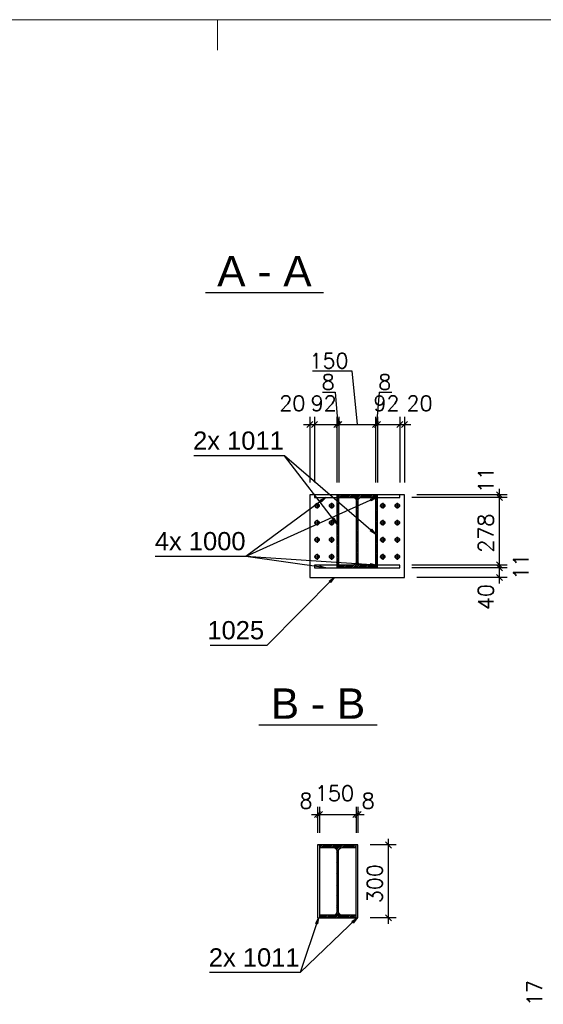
# Model space of a CAD drawing. Header units: millimetres. Extents: x 1814 to 94182, y 11562 to 49454.
# Tile 283 of 656: x 21377 to 21592, y 20892 to 21297. Entities that reach past the tile are written whole.
import ezdxf

# ---------------------------------------------------------------- set-up
doc = ezdxf.new("R2010")
doc.units = ezdxf.units.MM
doc.linetypes.add('ACAD_ISO02W100', pattern=[15, 12, -3])
doc.linetypes.add('ACAD_ISO04W100', pattern=[30, 24, -3, 0, -3])
doc.layers.add('AS_DIM_ON', color=7, linetype='Continuous')
doc.layers.add('ramka', color=84, linetype='Continuous', lineweight=15)
doc.layers.add('wymiar', color=135, linetype='Continuous', lineweight=9)
doc.styles.add('ARIAL', font='arial.ttf')
doc.styles.add('ROMANS', font='romans')
pattern_1 = [(45, (21515.5218, 21101.6651), (-0.353553, 0.353553), [])]

msp = doc.modelspace()

# ---------------------------------------------------------------- hatches: boundary and pattern name
h = msp.add_hatch()
h.set_pattern_fill('HYPECUTREGION', color=10, scale=0.5, style=0, pattern_type=2)
h.set_pattern_definition(pattern_1)
h.paths.add_polyline_path([(21507.222, 21071.665), (21508.022, 21071.665), (21508.022, 21101.665), (21507.222, 21101.665)], flags=0)
h = msp.add_hatch()
h.set_pattern_fill('HYPECUTREGION', color=10, scale=0.5, style=0, pattern_type=2)
h.set_pattern_definition(pattern_1)
h.paths.add_polyline_path([(21508.022, 21071.665), (21523.022, 21071.665), (21523.022, 21072.735), (21517.377, 21072.735, -0.4142136), (21515.877, 21074.235), (21515.877, 21099.095, -0.4142136), (21517.377, 21100.595), (21523.022, 21100.595), (21523.022, 21101.665), (21508.022, 21101.665), (21508.022, 21100.595), (21513.667, 21100.595, -0.4142136), (21515.167, 21099.095), (21515.167, 21074.235, -0.4142136), (21513.667, 21072.735), (21508.022, 21072.735)], flags=0)
h = msp.add_hatch()
h.set_pattern_fill('HYPECUTREGION', color=10, scale=0.5, style=0, pattern_type=2)
h.set_pattern_definition(pattern_1)
h.paths.add_polyline_path([(21523.022, 21071.665), (21523.822, 21071.665), (21523.822, 21101.665), (21523.022, 21101.665)], flags=0)
h = msp.add_hatch()
h.set_pattern_fill('HYPECUTREGION', color=10, scale=0.5, style=0, pattern_type=2)
h.set_pattern_definition([(45, (21507.55043, 20957.61496), (-0.353553, 0.353553), [])])
h.paths.add_polyline_path([(21500.05, 20927.615), (21515.05, 20927.615), (21515.05, 20928.685), (21509.405, 20928.685, -0.4142136), (21507.905, 20930.185), (21507.905, 20955.045, -0.4142136), (21509.405, 20956.545), (21515.05, 20956.545), (21515.05, 20957.615), (21500.05, 20957.615), (21500.05, 20956.545), (21505.695, 20956.545, -0.4142136), (21507.195, 20955.045), (21507.195, 20930.185, -0.4142136), (21505.695, 20928.685), (21500.05, 20928.685)], flags=0)

# ---------------------------------------------------------------- linework, layer by layer
at = {"color": 84}
for p, q in [((21453.144, 21184.915), (21501.661, 21184.915)), ((21475.162, 21007.015), (21523.679, 21007.015))]:
    msp.add_line(p, q, dxfattribs=at)
at = {"color": 7}
for p, q in [((21523.022, 21085.527), (21485.667, 21117.695)), ((21502.622, 21100.565), (21469.78, 21076.341)), ((21523.422, 21100.565), (21469.78, 21076.341)), ((21523.422, 21072.765), (21469.78, 21076.341)), ((21515.45, 20927.615), (21492.15, 20905.115))]:
    msp.add_line(p, q, dxfattribs=at)
at = {"color": 145, "linetype": 'Continuous', "ltscale": 0.25}
for p, q in [((21498.022, 21101.665), (21496.022, 21101.665)), ((21496.022, 21101.665), (21496.022, 21067.665)), ((21507.222, 21101.665), (21498.022, 21101.665)), ((21498.022, 21101.665), (21498.022, 21100.565)), ((21508.022, 21101.665), (21507.222, 21101.665)), ((21507.222, 21101.665), (21507.222, 21071.665)), ((21523.022, 21101.665), (21508.022, 21101.665)), ((21508.022, 21071.665), (21508.022, 21101.665)), ((21523.822, 21101.665), (21523.022, 21101.665)), ((21523.022, 21101.665), (21523.022, 21071.665)), ((21533.022, 21101.665), (21523.822, 21101.665)), ((21523.822, 21071.665), (21523.822, 21101.665)), ((21533.022, 21100.565), (21533.022, 21101.665)), ((21535.022, 21101.665), (21533.022, 21101.665)), ((21535.022, 21067.665), (21535.022, 21101.665)), ((21498.022, 21100.565), (21507.222, 21100.565)), ((21508.022, 21100.595), (21513.667, 21100.595)), ((21515.167, 21099.095), (21515.167, 21074.235)), ((21515.877, 21074.235), (21515.877, 21099.095)), ((21517.377, 21100.595), (21523.022, 21100.595)), ((21523.822, 21100.565), (21533.022, 21100.565)), ((21507.222, 21072.765), (21498.022, 21072.765)), ((21498.022, 21072.765), (21498.022, 21071.665)), ((21498.022, 21071.665), (21507.222, 21071.665)), ((21507.222, 21071.665), (21508.022, 21071.665)), ((21513.667, 21072.735), (21508.022, 21072.735)), ((21508.022, 21071.665), (21523.022, 21071.665)), ((21523.022, 21072.735), (21517.377, 21072.735)), ((21523.022, 21071.665), (21523.822, 21071.665)), ((21533.022, 21072.765), (21523.822, 21072.765)), ((21523.822, 21071.665), (21533.022, 21071.665)), ((21533.022, 21071.665), (21533.022, 21072.765)), ((21496.022, 21067.665), (21535.022, 21067.665)), ((21500.05, 20957.615), (21499.25, 20957.615)), ((21499.25, 20957.615), (21499.25, 20927.615)), ((21515.05, 20957.615), (21500.05, 20957.615)), ((21500.05, 20957.615), (21500.05, 20956.545)), ((21500.05, 20956.545), (21505.695, 20956.545)), ((21500.05, 20956.545), (21500.05, 20928.685)), ((21509.405, 20956.545), (21515.05, 20956.545)), ((21515.05, 20956.545), (21515.05, 20957.615)), ((21515.85, 20957.615), (21515.05, 20957.615)), ((21515.05, 20928.685), (21515.05, 20956.545)), ((21515.85, 20927.615), (21515.85, 20957.615)), ((21507.195, 20955.045), (21507.195, 20930.185)), ((21507.905, 20930.185), (21507.905, 20955.045)), ((21499.25, 20927.615), (21500.05, 20927.615)), ((21505.695, 20928.685), (21500.05, 20928.685)), ((21500.05, 20928.685), (21500.05, 20927.615)), ((21500.05, 20927.615), (21515.05, 20927.615)), ((21515.05, 20928.685), (21509.405, 20928.685)), ((21515.05, 20927.615), (21515.05, 20928.685)), ((21515.05, 20927.615), (21515.85, 20927.615))]:
    msp.add_line(p, q, dxfattribs=at)
at = {"color": 10, "linetype": 'ACAD_ISO04W100', "ltscale": 0.25}
for p, q in [((21515.522, 21101.665), (21515.522, 21101.665)), ((21507.55, 20957.615), (21507.55, 20957.615))]:
    msp.add_line(p, q, dxfattribs=at)
at = {"color": 0, "linetype": 'ByBlock', "lineweight": -2}
for p, q in [((21500.363, 21099.416, -25453.723), (21502.622, 21100.565, -25453.723)), ((21500.363, 21099.416, -25453.723), (21500.857, 21098.746, -25453.723)), ((21502.622, 21100.565, -25453.723), (21500.857, 21098.746, -25453.723)), ((21520.972, 21099.916, -25453.723), (21523.422, 21100.565, -25453.723)), ((21520.972, 21099.916, -25453.723), (21521.315, 21099.156, -25453.723)), ((21523.422, 21100.565, -25453.723), (21521.315, 21099.156, -25453.723)), ((21506.024, 21091.994, -25445.323), (21505.365, 21091.485, -25445.323)), ((21507.222, 21089.76, -25445.323), (21505.365, 21091.485, -25445.323)), ((21506.024, 21091.994, -25445.323), (21507.222, 21089.76, -25445.323)), ((21521.399, 21087.474, -25445.323), (21520.856, 21086.842, -25445.323)), ((21523.022, 21085.527, -25445.323), (21520.856, 21086.842, -25445.323)), ((21521.399, 21087.474, -25445.323), (21523.022, 21085.527, -25445.323)), ((21520.955, 21073.347, -25453.723), (21520.9, 21072.516, -25453.723)), ((21520.955, 21073.347, -25453.723), (21523.422, 21072.765, -25453.723)), ((21500.205, 21072.43, -25453.723), (21500.088, 21071.605, -25453.723)), ((21502.622, 21071.665, -25453.723), (21500.088, 21071.605, -25453.723)), ((21500.205, 21072.43, -25453.723), (21502.622, 21071.665, -25453.723)), ((21523.422, 21072.765, -25453.723), (21520.9, 21072.516, -25453.723)), ((21503.968, 21066.18, -25458.323), (21506.022, 21067.665, -25458.323)), ((21503.968, 21066.18, -25458.323), (21504.561, 21065.594, -25458.323)), ((21506.022, 21067.665, -25458.323), (21504.561, 21065.594, -25458.323)), ((21498.465, 20925.375, -25308.323), (21499.65, 20927.615, -25308.323)), ((21499.65, 20927.615, -25308.323), (21499.255, 20925.111, -25308.323)), ((21513.363, 20926.178, -25308.323), (21515.45, 20927.615, -25308.323)), ((21515.45, 20927.615, -25308.323), (21513.942, 20925.579, -25308.323)), ((21498.465, 20925.375, -25308.323), (21499.255, 20925.111, -25308.323)), ((21513.363, 20926.178, -25308.323), (21513.942, 20925.579, -25308.323))]:
    msp.add_line(p, q, dxfattribs=at)
at = {"color": 84, "linetype": 'ACAD_ISO02W100', "ltscale": 0.25}
for p, q in [((21507.222, 21100.565), (21508.022, 21100.565)), ((21523.022, 21100.565), (21523.822, 21100.565)), ((21508.022, 21093.665), (21507.222, 21093.665)), ((21523.822, 21093.665), (21523.022, 21093.665)), ((21508.022, 21079.665), (21507.222, 21079.665)), ((21523.822, 21079.665), (21523.022, 21079.665)), ((21508.022, 21072.765), (21507.222, 21072.765)), ((21523.822, 21072.765), (21523.022, 21072.765))]:
    msp.add_line(p, q, dxfattribs=at)
at = {"color": 7}
for points in [[(21507.222, 21089.76), (21485.667, 21117.695), (21448.382, 21117.695)], [(21502.622, 21071.665), (21469.78, 21076.341), (21432.494, 21076.341)], [(21506.022, 21067.665), (21478.403, 21039.715), (21455.094, 21039.715)], [(21499.65, 20927.615), (21492.15, 20905.115), (21454.865, 20905.115)]]:
    msp.add_lwpolyline(points, dxfattribs=at)
at = {"color": 7, "linetype": 'Continuous', "ltscale": 0.25}
for points in [[(21497.822, 21097.165), (21499.022, 21097.165), (21499.022, 21095.965)], [(21499.822, 21097.165), (21499.761, 21097.471), (21499.587, 21097.731), (21499.328, 21097.904), (21499.022, 21097.965), (21498.716, 21097.904), (21498.456, 21097.731), (21498.283, 21097.471), (21498.222, 21097.165), (21498.283, 21096.859), (21498.456, 21096.599), (21498.716, 21096.426), (21499.022, 21096.365), (21499.328, 21096.426), (21499.587, 21096.599), (21499.761, 21096.859), (21499.822, 21097.165)], [(21499.022, 21098.365), (21499.022, 21097.165), (21500.222, 21097.165)], [(21503.822, 21097.165), (21505.022, 21097.165), (21505.022, 21095.965)], [(21505.822, 21097.165), (21505.761, 21097.471), (21505.587, 21097.731), (21505.328, 21097.904), (21505.022, 21097.965), (21504.716, 21097.904), (21504.456, 21097.731), (21504.283, 21097.471), (21504.222, 21097.165), (21504.283, 21096.859), (21504.456, 21096.599), (21504.716, 21096.426), (21505.022, 21096.365), (21505.328, 21096.426), (21505.587, 21096.599), (21505.761, 21096.859), (21505.822, 21097.165)], [(21505.022, 21098.365), (21505.022, 21097.165), (21506.222, 21097.165)], [(21524.822, 21097.165), (21526.022, 21097.165), (21526.022, 21095.965)], [(21526.822, 21097.165), (21526.761, 21097.471), (21526.587, 21097.731), (21526.328, 21097.904), (21526.022, 21097.965), (21525.716, 21097.904), (21525.456, 21097.731), (21525.283, 21097.471), (21525.222, 21097.165), (21525.283, 21096.859), (21525.456, 21096.599), (21525.716, 21096.426), (21526.022, 21096.365), (21526.328, 21096.426), (21526.587, 21096.599), (21526.761, 21096.859), (21526.822, 21097.165)], [(21526.022, 21098.365), (21526.022, 21097.165), (21527.222, 21097.165)], [(21530.822, 21097.165), (21532.022, 21097.165), (21532.022, 21095.965)], [(21532.822, 21097.165), (21532.761, 21097.471), (21532.587, 21097.731), (21532.328, 21097.904), (21532.022, 21097.965), (21531.716, 21097.904), (21531.456, 21097.731), (21531.283, 21097.471), (21531.222, 21097.165), (21531.283, 21096.859), (21531.456, 21096.599), (21531.716, 21096.426), (21532.022, 21096.365), (21532.328, 21096.426), (21532.587, 21096.599), (21532.761, 21096.859), (21532.822, 21097.165)], [(21532.022, 21098.365), (21532.022, 21097.165), (21533.222, 21097.165)], [(21497.822, 21090.165), (21499.022, 21090.165), (21499.022, 21088.965)], [(21499.822, 21090.165), (21499.761, 21090.471), (21499.587, 21090.731), (21499.328, 21090.904), (21499.022, 21090.965), (21498.716, 21090.904), (21498.456, 21090.731), (21498.283, 21090.471), (21498.222, 21090.165), (21498.283, 21089.859), (21498.456, 21089.599), (21498.716, 21089.426), (21499.022, 21089.365), (21499.328, 21089.426), (21499.587, 21089.599), (21499.761, 21089.859), (21499.822, 21090.165)], [(21499.022, 21091.365), (21499.022, 21090.165), (21500.222, 21090.165)], [(21503.822, 21090.165), (21505.022, 21090.165), (21505.022, 21088.965)], [(21505.822, 21090.165), (21505.761, 21090.471), (21505.587, 21090.731), (21505.328, 21090.904), (21505.022, 21090.965), (21504.716, 21090.904), (21504.456, 21090.731), (21504.283, 21090.471), (21504.222, 21090.165), (21504.283, 21089.859), (21504.456, 21089.599), (21504.716, 21089.426), (21505.022, 21089.365), (21505.328, 21089.426), (21505.587, 21089.599), (21505.761, 21089.859), (21505.822, 21090.165)], [(21505.022, 21091.365), (21505.022, 21090.165), (21506.222, 21090.165)], [(21524.822, 21090.165), (21526.022, 21090.165), (21526.022, 21088.965)], [(21526.822, 21090.165), (21526.761, 21090.471), (21526.587, 21090.731), (21526.328, 21090.904), (21526.022, 21090.965), (21525.716, 21090.904), (21525.456, 21090.731), (21525.283, 21090.471), (21525.222, 21090.165), (21525.283, 21089.859), (21525.456, 21089.599), (21525.716, 21089.426), (21526.022, 21089.365), (21526.328, 21089.426), (21526.587, 21089.599), (21526.761, 21089.859), (21526.822, 21090.165)], [(21526.022, 21091.365), (21526.022, 21090.165), (21527.222, 21090.165)], [(21530.822, 21090.165), (21532.022, 21090.165), (21532.022, 21088.965)], [(21532.822, 21090.165), (21532.761, 21090.471), (21532.587, 21090.731), (21532.328, 21090.904), (21532.022, 21090.965), (21531.716, 21090.904), (21531.456, 21090.731), (21531.283, 21090.471), (21531.222, 21090.165), (21531.283, 21089.859), (21531.456, 21089.599), (21531.716, 21089.426), (21532.022, 21089.365), (21532.328, 21089.426), (21532.587, 21089.599), (21532.761, 21089.859), (21532.822, 21090.165)], [(21532.022, 21091.365), (21532.022, 21090.165), (21533.222, 21090.165)], [(21497.822, 21083.165), (21499.022, 21083.165), (21499.022, 21081.965)], [(21499.822, 21083.165), (21499.761, 21083.471), (21499.587, 21083.731), (21499.328, 21083.904), (21499.022, 21083.965), (21498.716, 21083.904), (21498.456, 21083.731), (21498.283, 21083.471), (21498.222, 21083.165), (21498.283, 21082.859), (21498.456, 21082.599), (21498.716, 21082.426), (21499.022, 21082.365), (21499.328, 21082.426), (21499.587, 21082.599), (21499.761, 21082.859), (21499.822, 21083.165)], [(21499.022, 21084.365), (21499.022, 21083.165), (21500.222, 21083.165)], [(21503.822, 21083.165), (21505.022, 21083.165), (21505.022, 21081.965)], [(21505.822, 21083.165), (21505.761, 21083.471), (21505.587, 21083.731), (21505.328, 21083.904), (21505.022, 21083.965), (21504.716, 21083.904), (21504.456, 21083.731), (21504.283, 21083.471), (21504.222, 21083.165), (21504.283, 21082.859), (21504.456, 21082.599), (21504.716, 21082.426), (21505.022, 21082.365), (21505.328, 21082.426), (21505.587, 21082.599), (21505.761, 21082.859), (21505.822, 21083.165)], [(21505.022, 21084.365), (21505.022, 21083.165), (21506.222, 21083.165)], [(21524.822, 21083.165), (21526.022, 21083.165), (21526.022, 21081.965)], [(21526.822, 21083.165), (21526.761, 21083.471), (21526.587, 21083.731), (21526.328, 21083.904), (21526.022, 21083.965), (21525.716, 21083.904), (21525.456, 21083.731), (21525.283, 21083.471), (21525.222, 21083.165), (21525.283, 21082.859), (21525.456, 21082.599), (21525.716, 21082.426), (21526.022, 21082.365), (21526.328, 21082.426), (21526.587, 21082.599), (21526.761, 21082.859), (21526.822, 21083.165)], [(21526.022, 21084.365), (21526.022, 21083.165), (21527.222, 21083.165)], [(21530.822, 21083.165), (21532.022, 21083.165), (21532.022, 21081.965)], [(21532.822, 21083.165), (21532.761, 21083.471), (21532.587, 21083.731), (21532.328, 21083.904), (21532.022, 21083.965), (21531.716, 21083.904), (21531.456, 21083.731), (21531.283, 21083.471), (21531.222, 21083.165), (21531.283, 21082.859), (21531.456, 21082.599), (21531.716, 21082.426), (21532.022, 21082.365), (21532.328, 21082.426), (21532.587, 21082.599), (21532.761, 21082.859), (21532.822, 21083.165)], [(21532.022, 21084.365), (21532.022, 21083.165), (21533.222, 21083.165)], [(21499.822, 21076.165), (21499.761, 21076.471), (21499.587, 21076.731), (21499.328, 21076.904), (21499.022, 21076.965), (21498.716, 21076.904), (21498.456, 21076.731), (21498.283, 21076.471), (21498.222, 21076.165), (21498.283, 21075.859), (21498.456, 21075.599), (21498.716, 21075.426), (21499.022, 21075.365), (21499.328, 21075.426), (21499.587, 21075.599), (21499.761, 21075.859), (21499.822, 21076.165)], [(21499.022, 21077.365), (21499.022, 21076.165), (21500.222, 21076.165)], [(21505.822, 21076.165), (21505.761, 21076.471), (21505.587, 21076.731), (21505.328, 21076.904), (21505.022, 21076.965), (21504.716, 21076.904), (21504.456, 21076.731), (21504.283, 21076.471), (21504.222, 21076.165), (21504.283, 21075.859), (21504.456, 21075.599), (21504.716, 21075.426), (21505.022, 21075.365), (21505.328, 21075.426), (21505.587, 21075.599), (21505.761, 21075.859), (21505.822, 21076.165)], [(21505.022, 21077.365), (21505.022, 21076.165), (21506.222, 21076.165)], [(21526.822, 21076.165), (21526.761, 21076.471), (21526.587, 21076.731), (21526.328, 21076.904), (21526.022, 21076.965), (21525.716, 21076.904), (21525.456, 21076.731), (21525.283, 21076.471), (21525.222, 21076.165), (21525.283, 21075.859), (21525.456, 21075.599), (21525.716, 21075.426), (21526.022, 21075.365), (21526.328, 21075.426), (21526.587, 21075.599), (21526.761, 21075.859), (21526.822, 21076.165)], [(21526.022, 21077.365), (21526.022, 21076.165), (21527.222, 21076.165)], [(21532.822, 21076.165), (21532.761, 21076.471), (21532.587, 21076.731), (21532.328, 21076.904), (21532.022, 21076.965), (21531.716, 21076.904), (21531.456, 21076.731), (21531.283, 21076.471), (21531.222, 21076.165), (21531.283, 21075.859), (21531.456, 21075.599), (21531.716, 21075.426), (21532.022, 21075.365), (21532.328, 21075.426), (21532.587, 21075.599), (21532.761, 21075.859), (21532.822, 21076.165)], [(21532.022, 21077.365), (21532.022, 21076.165), (21533.222, 21076.165)], [(21497.822, 21076.165), (21499.022, 21076.165), (21499.022, 21074.965)], [(21503.822, 21076.165), (21505.022, 21076.165), (21505.022, 21074.965)], [(21524.822, 21076.165), (21526.022, 21076.165), (21526.022, 21074.965)], [(21530.822, 21076.165), (21532.022, 21076.165), (21532.022, 21074.965)]]:
    msp.add_lwpolyline(points, dxfattribs=at)
at = {"color": 145, "linetype": 'Continuous', "ltscale": 0.25}
for centre in [(21499.022, 21097.165), (21505.022, 21097.165), (21526.022, 21097.165, 0), (21532.022, 21097.165, 0), (21499.022, 21090.165), (21505.022, 21090.165), (21526.022, 21090.165), (21532.022, 21090.165, 0), (21499.022, 21083.165), (21505.022, 21083.165), (21526.022, 21083.165, 0), (21532.022, 21083.165, 0), (21499.022, 21076.165), (21505.022, 21076.165), (21526.022, 21076.165), (21532.022, 21076.165, 0)]:
    msp.add_circle(centre, 0.9, dxfattribs=at)
at = {"color": 145, "linetype": 'Continuous', "ltscale": 0.25, "extrusion": (0, 0, -1)}
for centre, start, end in [((-21513.667, 21099.095), 90, 180), ((-21517.377, 21099.095), 0, 90), ((-21513.667, 21074.235), 180, 270), ((-21517.377, 21074.235), 270, 0), ((-21505.695, 20955.045), 90, 180), ((-21509.405, 20955.045), 0, 90), ((-21505.695, 20930.185), 180, 270), ((-21509.405, 20930.185), 270, 0)]:
    msp.add_arc(centre, 1.5, start, end, dxfattribs=at)
at = {"layer": 'AS_DIM_ON', "color": 8}
for p, q in [((21497.2, 21152.665), (21513.379, 21152.665)), ((21513.379, 21152.665), (21515.522, 21130.54)), ((21501.312, 21143.915), (21506.479, 21143.915)), ((21506.479, 21143.915), (21507.622, 21130.54)), ((21524.565, 21143.915), (21523.422, 21130.54)), ((21524.565, 21143.915), (21529.731, 21143.915)), ((21496.022, 21133.665), (21496.022, 21106.665)), ((21498.022, 21133.665), (21498.022, 21106.665)), ((21507.222, 21133.665), (21507.222, 21106.665)), ((21508.022, 21133.665), (21508.022, 21106.665)), ((21523.022, 21133.665), (21523.022, 21106.665)), ((21523.822, 21133.665), (21523.822, 21106.665)), ((21533.022, 21133.665), (21533.022, 21106.665)), ((21535.022, 21133.665), (21535.022, 21106.665)), ((21493.522, 21130.54), (21498.022, 21130.54)), ((21498.022, 21130.54), (21507.222, 21130.54)), ((21507.222, 21130.54), (21508.022, 21130.54)), ((21508.022, 21130.54), (21523.022, 21130.54)), ((21523.022, 21130.54), (21523.822, 21130.54)), ((21523.822, 21130.54), (21533.022, 21130.54)), ((21533.022, 21130.54), (21537.522, 21130.54)), ((21577.149, 21101.665), (21540.022, 21101.665)), ((21574.024, 21100.565), (21574.024, 21104.165)), ((21577.149, 21100.565), (21538.022, 21100.565)), ((21574.024, 21072.765), (21574.024, 21100.565)), ((21577.149, 21072.765), (21538.022, 21072.765)), ((21577.149, 21071.665), (21538.022, 21071.665)), ((21574.024, 21071.665), (21574.024, 21072.765)), ((21574.024, 21065.165), (21574.024, 21071.665)), ((21577.149, 21067.665), (21540.022, 21067.665)), ((21499.25, 20973.265), (21499.25, 20962.615)), ((21500.05, 20973.265), (21500.05, 20962.615)), ((21515.05, 20973.265), (21515.05, 20962.615)), ((21515.85, 20973.265), (21515.85, 20962.615)), ((21496.75, 20970.14), (21500.05, 20970.14)), ((21500.05, 20970.14), (21515.05, 20970.14)), ((21515.05, 20970.14), (21518.35, 20970.14)), ((21528.376, 20925.115), (21528.376, 20960.115)), ((21531.501, 20957.615), (21520.85, 20957.615)), ((21531.501, 20927.615), (21520.85, 20927.615))]:
    msp.add_line(p, q, dxfattribs=at)
at = {"layer": 'AS_DIM_ON', "color": 8, "linetype": 'ByBlock', "lineweight": -2}
for p, q in [((21497.272, 21131.79), (21494.772, 21129.29)), ((21496.772, 21129.29), (21499.272, 21131.79)), ((21499.272, 21131.79), (21496.772, 21129.29)), ((21505.972, 21129.29), (21508.472, 21131.79)), ((21508.472, 21131.79), (21505.972, 21129.29)), ((21506.772, 21129.29), (21509.272, 21131.79)), ((21509.272, 21131.79), (21506.772, 21129.29)), ((21521.772, 21129.29), (21524.272, 21131.79)), ((21524.272, 21131.79), (21521.772, 21129.29)), ((21522.572, 21129.29), (21525.072, 21131.79)), ((21525.072, 21131.79), (21522.572, 21129.29)), ((21531.772, 21129.29), (21534.272, 21131.79)), ((21534.272, 21131.79), (21531.772, 21129.29)), ((21533.772, 21129.29), (21536.272, 21131.79)), ((21575.274, 21100.415), (21572.774, 21102.915)), ((21575.274, 21099.315), (21572.774, 21101.815)), ((21572.774, 21101.815), (21575.274, 21099.315)), ((21575.274, 21071.515), (21572.774, 21074.015)), ((21572.774, 21074.015), (21575.274, 21071.515)), ((21575.274, 21070.415), (21572.774, 21072.915)), ((21572.774, 21072.915), (21575.274, 21070.415)), ((21572.774, 21068.915), (21575.274, 21066.415)), ((21500.5, 20971.39), (21498, 20968.89)), ((21498.8, 20968.89), (21501.3, 20971.39)), ((21501.3, 20971.39), (21498.8, 20968.89)), ((21513.8, 20968.89), (21516.3, 20971.39)), ((21516.3, 20971.39), (21513.8, 20968.89)), ((21514.6, 20968.89), (21517.1, 20971.39)), ((21529.626, 20956.365), (21527.126, 20958.865)), ((21527.126, 20928.865), (21529.626, 20926.365))]:
    msp.add_line(p, q, dxfattribs=at)
at = {"layer": 'ramka', "linetype": 'Continuous'}
msp.add_line((20158.067, 21297.087), (21883.067, 21297.087), dxfattribs=at)
at = {"layer": 'wymiar'}
msp.add_line((21458.067, 21284.587), (21458.067, 21297.087), dxfattribs=at)

# ---------------------------------------------------------------- texts
at = {"color": 84, "style": 'ARIAL'}
for s, p in [(' A - A ', (21453.144, 21187.415)), (' B - B ', (21475.162, 21009.515))]:
    msp.add_text(s, height=12.5, dxfattribs=at).set_placement(p)
at = {"color": 7, "style": 'ARIAL'}
for s, p in [('2x 1011', (21448.075, 21120.195)), ('4x 1000', (21432.361, 21078.841)), ('1025', (21453.954, 21042.215)), ('2x 1011', (21454.558, 20907.615))]:
    msp.add_text(s, height=7.5, dxfattribs=at).set_placement(p)
at = {"layer": 'AS_DIM_ON', "color": 9, "style": 'ROMANS'}
for s, p in [('150', (21495.902, 21153.665)), ('8', (21500.929, 21144.915)), ('8', (21524.182, 21144.915)), ('20', (21483.526, 21136.165)), ('92', (21496.384, 21136.165)), ('92', (21522.184, 21136.165)), ('20', (21535.814, 21136.165)), ('150', (21498.163, 20975.765)), ('8', (21491.787, 20972.64)), ('8', (21517.382, 20972.64))]:
    msp.add_text(s, height=6.25, dxfattribs=at).set_placement(p)
for s, p in [('11', (21571.524, 21102.366)), ('278', (21571.524, 21077.837)), ('11', (21585.899, 21066.696)), ('40', (21571.524, 21054.229)), ('300', (21525.876, 20933.688)), ('17', (21591.517, 20891.324))]:
    msp.add_text(s, height=6.25, rotation=90, dxfattribs=at).set_placement(p)

doc.saveas('drawing.dxf')
